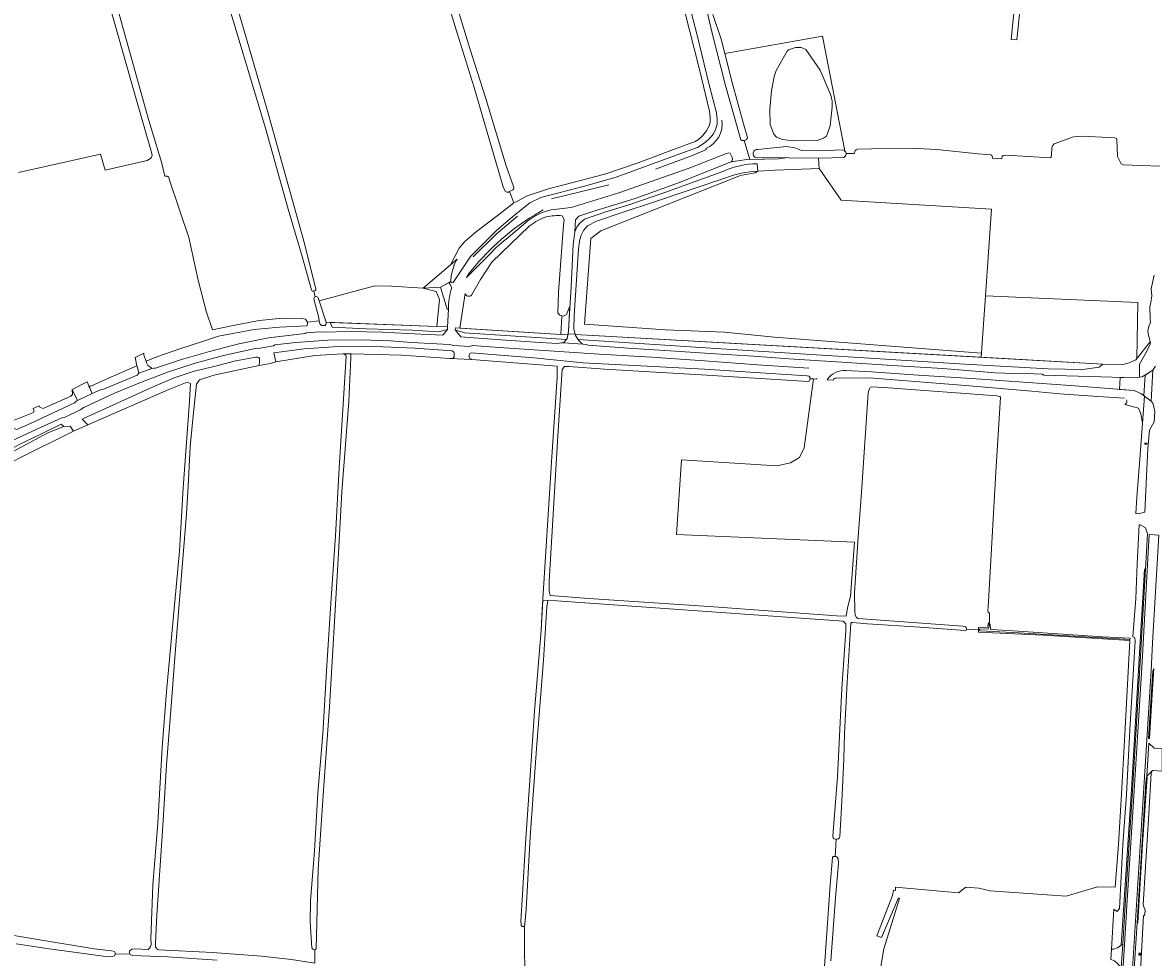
# Model space of a CAD drawing. Header units: metres. Extents: x 209813 to 223847, y 571801 to 587119.
# Tile 631 of 656: x 221369 to 221809, y 579424 to 579788. Entities that reach past the tile are written whole.
import ezdxf
from ezdxf.enums import TextEntityAlignment as Align

# ---------------------------------------------------------------- set-up
doc = ezdxf.new("R2010")
doc.units = ezdxf.units.M
for name, color, linetype, lineweight in [('B-RO-GR-BEPLANTING_CULTUUR_BOSPLANTSOEN-GV', 8, 'Continuous', 0), ('B-RO-GR-BOS_GEMENGD-GV', 8, 'Continuous', 0), ('B-RO-GR-GRAS-GV', 8, 'Continuous', 0), ('B-RO-GR-GROENVOORZIENING-GV', 8, 'Continuous', 0), ('B-RO-IE-MEUBILAIR_WEGMEUBILAIR-S', 8, 'Continuous', 0), ('B-RO-OG-WATER_GREPPEL-GV', 8, 'Continuous', 0), ('B-RO-OG-WEG-GV', 8, 'Continuous', 0), ('B-RO-RI-TERREINKAST-S', 8, 'Continuous', 0), ('B-RO-VH-ONVERHARD-GV', 8, 'Continuous', 0), ('B-RO-VH-VERHARDING_BETONSTRAATSTEEN-GV', 8, 'Continuous', 0), ('B-RO-VH-VERHARDING_FUNDERING_ZAND-GV', 8, 'Continuous', 0), ('B-RO-VH-VERHARDING_HALFVERHARDING-GV', 8, 'Continuous', 0), ('B-RO-VH-VERHARDING_HALFVERHARDING_GRIND-GV', 8, 'Continuous', 0), ('B-RO-VW-MARKERING-G', 8, 'Continuous', 0)]:
    doc.layers.add(name, color=color, linetype=linetype, lineweight=lineweight)
doc.styles.add('NLCS-ISO', font='txt')

# ---------------------------------------------------------------- blocks, each defined once
blk = doc.blocks.new('SRI-TERREINKAST-SO')
at = {"color": 0, "linetype": 'ByBlock', "lineweight": 18}
for points in [[(-2, 2), (2, 2), (2, 1.68), (-2, 1.68)], [(-2, 1.52), (2, 1.52), (2, -2), (-2, -2)]]:
    blk.add_lwpolyline(points, close=True, dxfattribs=at)
at = {"color": 0, "linetype": 'ByBlock', "lineweight": 18, "style": 'NLCS-ISO'}
blk.add_text('rio', height=1.5, dxfattribs=at).set_placement((0, 0), align=Align.MIDDLE_CENTER)
blk = doc.blocks.new('SIE-WEG_BRIEVENBUS-SO')
at = {"color": 0, "linetype": 'ByBlock', "lineweight": 18}
for points in [[(2, -1), (2, 1), (-2, 1), (-2, -1)], [(-0.1, 0.2), (-0.1, 0.8), (-1.8, 0.8), (-1.8, 0.2)], [(0.1, 0.2), (0.1, 0.8), (1.8, 0.8), (1.8, 0.2)]]:
    blk.add_lwpolyline(points, close=True, dxfattribs=at)

msp = doc.modelspace()

# ---------------------------------------------------------------- linework, layer by layer
at = {"layer": 'B-RO-GR-BEPLANTING_CULTUUR_BOSPLANTSOEN-GV', "flags": 128}
for points in [[(221763.645, 579799.891), (221765.613, 579816.263), (221765.177, 579816.677), (221764.506, 579817.782), (221763.708, 579818.054), (221762.24, 579818), (221760.862, 579817.347), (221760.283, 579810.657), (221759.884, 579809.859), (221759.104, 579809.442), (221758.107, 579809.388), (221756.075, 579809.494), (221753.293, 579781.177), (221755.47, 579781.043), (221757.112, 579797.232), (221759.255, 579797.024)], [(221623.977, 579810.663), (221631.167, 579783.389), (221635.957, 579763.502), (221638.695, 579752.658), (221639.071, 579749.929), (221638.976, 579748.275), (221638.499, 579746.403), (221637.567, 579744.514), (221636.326, 579742.88), (221634.322, 579741.103), (221631.317, 579739.165), (221624.456, 579736.762), (221599.758, 579727.602), (221587.476, 579724.103), (221570.5, 579719.707), (221566.276, 579717.717), (221559.462, 579712.259), (221553.377, 579707.037), (221543.224, 579696.823), (221536.417, 579686.657), (221535.944, 579686.53), (221535.581, 579686.731), (221535.506, 579687.259), (221534.83, 579686.712), (221535.88, 579684.589)], [(221651.72, 579734.502), (221649.548, 579741.965), (221649.289, 579741.911), (221648.598, 579741.895), (221648.272, 579742.223), (221642.305, 579763.25), (221636.901, 579784.113), (221630.802, 579810.431)], [(221574.496, 579715.012), (221582.27, 579715.929), (221600.864, 579721.521), (221627.72, 579731.056), (221642.606, 579736.875), (221643.588, 579737.073), (221644.024, 579736.944), (221644.784, 579735.415), (221644.927, 579734.524), (221644.854, 579734.052), (221644.507, 579733.671)], [(221654.596, 579732.887), (221654.881, 579729.924), (221661.532, 579730.419), (221678.637, 579731.037), (221678.402, 579735.065), (221666.885, 579735.2), (221666.662, 579735.291), (221662.838, 579734.804), (221650.509, 579734.475), (221644.507, 579733.671), (221623.998, 579725.447), (221607.167, 579719.379), (221590.756, 579714.309), (221585.243, 579712.504), (221584.033, 579711.137), (221583.706, 579706.439), (221584.51, 579708.165), (221585.581, 579709.678), (221587.41, 579711.284), (221595.76, 579714.218), (221604.728, 579716.9), (221618.667, 579721.731), (221641.278, 579729.899)], [(221615.021, 579730.725), (221629.101, 579735.925), (221634.814, 579738.351), (221634.598, 579738.81)], [(221574.636, 579719.175), (221596.99, 579724.686)], [(221544.191, 579696.697), (221553.195, 579705.452), (221561.485, 579712.559)], [(221556.979, 579703.569), (221564.501, 579709.878)], [(221541.574, 579688.699), (221542.032, 579689.03), (221549.705, 579696.657)]]:
    msp.add_lwpolyline(points, dxfattribs=at)
at = {"layer": 'B-RO-GR-BEPLANTING_CULTUUR_BOSPLANTSOEN-GV'}
for points in [[(221634.598, 579738.81, 0.3431144), (221640.88, 579749.816)], [(221571.465, 579714.962, 0.0869401), (221546.608, 579694.952)], [(221564.501, 579709.878, -0.1130796), (221574.496, 579715.012)], [(221549.705, 579696.657, -0.0466749), (221556.979, 579703.569)], [(221546.608, 579694.952, 0.054474), (221541.574, 579688.699)]]:
    msp.add_lwpolyline(points, format="xyb", dxfattribs=at)
at = {"layer": 'B-RO-GR-BEPLANTING_CULTUUR_BOSPLANTSOEN-GV', "flags": 128}
for points in [[(221534.274, 579669.508), (221530.084, 579669.616), (221488.688, 579671.208), (221489.375, 579669.32), (221502.633, 579668.657), (221520.531, 579668.215), (221530.696, 579667.552), (221534.225, 579668.501)], [(221537.296, 579669.139), (221537.254, 579668.328), (221540.86, 579667.11), (221580.468, 579664.595), (221580.788, 579664.97), (221581.009, 579666.398), (221578.227, 579666.503)], [(221583.88, 579666.56), (221584.006, 579666.114), (221584.962, 579664.583), (221640.516, 579660.923), (221735.311, 579654.957), (221767.573, 579653.189), (221781.052, 579652.968), (221787.46, 579653.852), (221788.854, 579655.032)], [(221294.661, 579590.058), (221320.811, 579601.155), (221365.156, 579620.859), (221378.964, 579628.359), (221385.121, 579630.805), (221384.117, 579631.627), (221375.718, 579627.577), (221367.768, 579623.828), (221360.569, 579619.628), (221346.921, 579613.779), (221295.476, 579591.281)]]:
    msp.add_lwpolyline(points, close=True, dxfattribs=at)
at = {"layer": 'B-RO-GR-BOS_GEMENGD-GV', "flags": 128}
for points in [[(221541.156, 579682.489), (221539.07, 579669.015), (221578.227, 579666.503), (221578.647, 579673.825), (221577.905, 579674.005), (221577.086, 579674.947), (221577.334, 579682.953), (221579.339, 579709.032), (221579.544, 579711.203), (221578.761, 579712.672)], [(221566.386, 579708.931), (221565.907, 579708.576), (221551.52, 579694.564), (221547.043, 579687.919), (221543.548, 579681.761)]]:
    msp.add_lwpolyline(points, dxfattribs=at)
at = {"layer": 'B-RO-GR-BOS_GEMENGD-GV'}
for points in [[(221572.601, 579712.274, 0.0665092), (221566.386, 579708.931)], [(221578.761, 579712.672, 0.0610986), (221572.601, 579712.274)], [(221543.548, 579681.761, -0.6012111), (221541.156, 579682.489)]]:
    msp.add_lwpolyline(points, format="xyb", dxfattribs=at)
at = {"layer": 'B-RO-GR-BOS_GEMENGD-GV', "flags": 128}
msp.add_lwpolyline([(221484.365, 579679.638), (221487.073, 579671.27), (221530.084, 579669.616), (221531.151, 579680.121), (221529.827, 579683.255), (221524.766, 579684.465), (221512.428, 579685.33), (221506.013, 579685.372)], close=True, dxfattribs=at)
at = {"layer": 'B-RO-GR-GRAS-GV', "flags": 128}
for points in [[(221482.337, 579683.467), (221481.93, 579683.366), (221481.675, 579683.403), (221481.414, 579683.887), (221477.777, 579696.774), (221472.369, 579715.194), (221463.496, 579746.697), (221446.573, 579803.355), (221433.948, 579846.902), (221415.292, 579909.893), (221410.6, 579925.537), (221406.395, 579941.076), (221382.065, 580027.116), (221378.09, 580037.544), (221377.547, 580038.582), (221377.038, 580038.837), (221375.984, 580038.985), (221374.748, 580038.97), (221361.293, 580037.293)], [(221367.55, 579729.457), (221399.452, 579736.542), (221401.172, 579730.329), (221417.565, 579734.163), (221418.876, 579734.869), (221419.259, 579735.414), (221419.442, 579735.941), (221419.336, 579736.814), (221412.865, 579759.338), (221397.64, 579813.33), (221384.941, 579858.012), (221377.023, 579886.774), (221369.346, 579915.891), (221366.082, 579925.127)], [(221558.393, 579722.099), (221557.885, 579721.864), (221557.267, 579721.884), (221556.776, 579722.122), (221555.98, 579723.469), (221555.529, 579725.143), (221549.956, 579744.286), (221544.562, 579762.465), (221538.138, 579783.264), (221530.866, 579807.066)], [(221534.986, 579803.638), (221542.979, 579777.597), (221548.971, 579758.617), (221557.091, 579732.013), (221559.89, 579724.023), (221559.998, 579723.55), (221559.997, 579723.15), (221559.687, 579722.697), (221558.393, 579722.099), (221559.96, 579717.616), (221560.64, 579717.912), (221565.228, 579720.338), (221573.508, 579723.173), (221595.343, 579728.867), (221608.3, 579733.237), (221621.076, 579737.971), (221630.522, 579741.512), (221631.761, 579742.346), (221633.31, 579743.76), (221634.897, 579745.721), (221635.847, 579747.591), (221636.268, 579749.081), (221636.346, 579750.972), (221636.006, 579753.301), (221632.207, 579769.53), (221622.296, 579808.42)], [(221757.112, 579797.232), (221755.47, 579781.043), (221753.293, 579781.177), (221756.075, 579809.494)], [(221403.518, 579802.232), (221418.219, 579749.65), (221423.134, 579733.499), (221424.427, 579727.982), (221425.319, 579728.035), (221425.915, 579727.638), (221426.073, 579726.924), (221430.121, 579714.938), (221433.773, 579704.223), (221437.424, 579687.633), (221440.48, 579675.608), (221442.885, 579668.353), (221450.997, 579669.972), (221461.117, 579671.917), (221470.127, 579672.83), (221477.667, 579672.711), (221479.056, 579672.433), (221479.804, 579671.242), (221484.41, 579671.883), (221484.221, 579673.025), (221482.336, 579680.363), (221482.562, 579681.037), (221482.839, 579681.124)], [(221453.226, 579791.691), (221464.149, 579753.811), (221478.669, 579701.856), (221483.119, 579684.132), (221483.058, 579683.8), (221482.949, 579683.618), (221482.337, 579683.467), (221482.839, 579681.124), (221483.254, 579681.254), (221483.654, 579681.199), (221483.871, 579681.016), (221483.982, 579680.823), (221484.365, 579679.638), (221506.013, 579685.372), (221512.428, 579685.33), (221524.766, 579684.465)], [(221637.335, 579790.892), (221640.566, 579781.269), (221641.994, 579775.654), (221679.947, 579782.495), (221688.591, 579737.869)], [(221693.528, 579738.471), (221698.978, 579738.686), (221716.765, 579738.743), (221724.398, 579738.346), (221740.464, 579736.752), (221745.395, 579736.354), (221745.776, 579736.046), (221746.012, 579735.448), (221746.005, 579734.992), (221749.663, 579734.798), (221749.657, 579735.158), (221749.765, 579735.702), (221750.182, 579736.028), (221751.179, 579736.264), (221768.496, 579735.179), (221768.822, 579735.523), (221768.931, 579736.067), (221769.003, 579739.077), (221769.256, 579739.893), (221769.963, 579740.546), (221777.452, 579743.285), (221780.86, 579743.576), (221793.553, 579742.997), (221794.115, 579742.725), (221794.332, 579742.345), (221794.533, 579735.672), (221796.056, 579732.771), (221796.709, 579732.463), (221811.051, 579731.903)], [(221689.109, 579736.844), (221692.308, 579736.844)], [(221743.291, 579681.517), (221745.657, 579715.167), (221687.203, 579718.715), (221678.637, 579731.037), (221661.532, 579730.419), (221654.881, 579729.924), (221653.77, 579729.309), (221648.081, 579728.251), (221593.842, 579706.82), (221589.873, 579703.777), (221587.474, 579670.559), (221618.987, 579668.348), (221641.847, 579667.395), (221661.31, 579665.412), (221741.729, 579659.302)], [(221654.881, 579729.924), (221654.596, 579732.887)], [(221641.278, 579729.899), (221618.667, 579721.731), (221604.728, 579716.9), (221595.76, 579714.218), (221587.41, 579711.284), (221585.581, 579709.678), (221584.51, 579708.165), (221583.706, 579706.439), (221583.066, 579701.512), (221582.28, 579685.024), (221581.465, 579672.511), (221581.24, 579667.893), (221581.063, 579666.75), (221583.867, 579666.605), (221583.285, 579668.66), (221583.503, 579673.705), (221585.158, 579699.863), (221585.507, 579702.715), (221586.102, 579704.852), (221587.073, 579706.948), (221588.659, 579708.74), (221592.108, 579710.578), (221602.06, 579713.922), (221614.66, 579718.031), (221642.345, 579727.349)], [(221535.463, 579693.642), (221538.73, 579700.039), (221540.913, 579702.619), (221545.477, 579706.588), (221554.01, 579713.004), (221559.409, 579717.189), (221559.602, 579717.46), (221559.96, 579717.616)], [(221482.695, 579427.416), (221482.193, 579427.529), (221481.884, 579427.693), (221481.521, 579428.112), (221480.891, 579438.279), (221481.055, 579446.372), (221482.556, 579465.863), (221483.864, 579488.264), (221485.829, 579511.374), (221487.401, 579537.921), (221489.064, 579564.104), (221490.722, 579588.269), (221492.203, 579614.652), (221494.834, 579657.982), (221494.78, 579658.401), (221494.49, 579658.692), (221493.636, 579659.004), (221482.65, 579658.411), (221467.55, 579655.901), (221465.328, 579655.239), (221461.095, 579654.511), (221443.5, 579650.741), (221437.944, 579648.955), (221436.687, 579647.149), (221435.582, 579636.255), (221434.309, 579623.039), (221433.581, 579609.94), (221432.804, 579596.845), (221428.239, 579540.982), (221426.762, 579520.415), (221425.049, 579499.304), (221423.584, 579475.593), (221421.357, 579440.987), (221420.731, 579430.009), (221420.77, 579428.608)], [(221564.182, 579436.939), (221564.094, 579436.597), (221563.894, 579436.416), (221563.241, 579436.452), (221562.879, 579436.833), (221562.806, 579437.377), (221562.788, 579438.356), (221563.421, 579449.021), (221564.488, 579468.755), (221566.28, 579493.168), (221567.999, 579520.102), (221570.588, 579551.462), (221571.042, 579559.618), (221574.804, 579618.906), (221576.844, 579649.901), (221576.827, 579654.176), (221543.556, 579656.767), (221535.19, 579657.199), (221516.32, 579658.44), (221496.909, 579659.014), (221496.727, 579658.887), (221496.633, 579657.578), (221495.883, 579640.449), (221493.199, 579605.321), (221491.659, 579577.064), (221488.345, 579521.788), (221486.236, 579491.223), (221483.94, 579458.676), (221483.211, 579427.763), (221482.974, 579427.454), (221482.695, 579427.416)], [(221419.077, 579430.032), (221419.008, 579431.668), (221419.803, 579452.461), (221421.751, 579476.669), (221423.384, 579506.023), (221424.999, 579527.741), (221430.055, 579582.317), (221431.513, 579606.872), (221433.879, 579638.641), (221434.409, 579647.462), (221433.075, 579648.016), (221425.932, 579645.158), (221394.499, 579631.426), (221388.943, 579628.886)], [(221388.943, 579628.886), (221367.273, 579618.25), (221365.466, 579617.097), (221365.226, 579615.879), (221361.781, 579581.004), (221360.374, 579562.83), (221358.108, 579542.585), (221353.49, 579490.989), (221350.22, 579463.509), (221348.201, 579448.008), (221346.456, 579435.977), (221346.449, 579434.661), (221346.736, 579433.801), (221353.282, 579434.588), (221356.113, 579434.518), (221396.894, 579427.779), (221403.686, 579426.994), (221404.799, 579426.696), (221405.071, 579426.256), (221405.068, 579425.653)], [(221685.226, 579470.415), (221684.393, 579470.525), (221684.103, 579470.851), (221684.012, 579471.522), (221685.75, 579494.63), (221687.468, 579529), (221689.029, 579551.29), (221688.999, 579554.083), (221687.963, 579555.133), (221576.669, 579562.972), (221573.206, 579563.146), (221572.8, 579560.724), (221571.497, 579539.908), (221568.926, 579507.37), (221566.301, 579471.258), (221564.746, 579443.036), (221564.275, 579437.304), (221564.182, 579436.939), (221564.265, 579410.603)], [(221735.833, 579552.039), (221735.801, 579551.655), (221735.438, 579551.473), (221717.791, 579552.722), (221697.422, 579554.116), (221691.546, 579554.569), (221691.183, 579554.55), (221691.001, 579554.169), (221689.499, 579531.352), (221688.541, 579511.474), (221688.218, 579501.509), (221687.481, 579485.045), (221686.624, 579471.45), (221686.515, 579470.961), (221686.225, 579470.58), (221685.627, 579470.362), (221685.226, 579470.415), (221684.911, 579463.672), (221685.317, 579463.63), (221685.612, 579463.359), (221685.984, 579462.759), (221686.113, 579461.042), (221685.015, 579447.537), (221683.231, 579423.054)], [(221701.384, 579413.9), (221703.805, 579427.831), (221709.917, 579447.357), (221709.52, 579447.635), (221702.813, 579432.117), (221701.027, 579432.831), (221707.099, 579448.508), (221707.496, 579450.611), (221708.33, 579450.492), (221708.369, 579451.683), (221732.817, 579449.579), (221735.607, 579451.702), (221740.675, 579451.321), (221745.041, 579450.373), (221774.568, 579448.27), (221786.789, 579451.886), (221793.718, 579451.727), (221794.903, 579468.407), (221796.15, 579487.889), (221797.599, 579513.505), (221799.305, 579547.554), (221765.764, 579549.724), (221740.571, 579550.845), (221740.553, 579551.701)], [(221680.135, 579411.812), (221681.11, 579426.505), (221682.949, 579452.634), (221683.876, 579463.322), (221684.037, 579463.616), (221684.676, 579463.696), (221684.911, 579463.672)], [(221444.784, 579423.355), (221425.409, 579424.601), (221412.032, 579425.142), (221411.396, 579425.252), (221410.96, 579425.508), (221410.761, 579425.835), (221405.068, 579425.653), (221404.809, 579425.07), (221404.223, 579424.744), (221402.413, 579424.681), (221378.587, 579427.895), (221366.611, 579429.712)], [(221410.761, 579425.835), (221410.653, 579426.363), (221410.709, 579426.817), (221411.128, 579427.271), (221411.583, 579427.688), (221412.801, 579427.812), (221417.93, 579427.568)], [(221422.073, 579427.371), (221442.973, 579426.377), (221461.984, 579424.95), (221473.614, 579423.65), (221482.738, 579422.137), (221482.695, 579427.416)]]:
    msp.add_lwpolyline(points, dxfattribs=at)
at = {"layer": 'B-RO-GR-GRAS-GV'}
for points in [[(221692.308, 579736.844, -0.3868019), (221693.528, 579738.471)], [(221654.596, 579732.887, 0.1078532), (221641.278, 579729.899)], [(221642.345, 579727.349, -0.0862624), (221654.881, 579729.924)], [(221417.93, 579427.568, 0.2870699), (221419.077, 579430.032)], [(221420.77, 579428.608, 0.2385853), (221422.073, 579427.371)]]:
    msp.add_lwpolyline(points, format="xyb", dxfattribs=at)
at = {"layer": 'B-RO-GR-GRAS-GV', "flags": 128}
for points in [[(221535.463, 579693.642), (221524.766, 579684.465), (221531.486, 579684.888), (221534.83, 579686.712), (221535.506, 579687.259), (221535.473, 579687.495), (221535.605, 579689.495), (221536.998, 579693.965), (221538.021, 579695.836)], [(221788.854, 579655.032), (221796.238, 579654.784), (221799.157, 579655.46), (221801.695, 579656.729), (221802.1, 579657.23), (221802.528, 579678.927), (221743.291, 579681.517), (221741.616, 579657.689)], [(221689.124, 579556.995), (221689.695, 579560.239), (221690.873, 579564.823), (221692.354, 579585.855), (221623.28, 579588.815), (221625.109, 579617.796), (221662.152, 579615.456), (221667.458, 579616.646), (221671.032, 579618.7), (221672.873, 579622.485), (221676.435, 579649.245), (221675.104, 579649.329), (221675.073, 579648.908), (221674.781, 579648.436), (221674.399, 579648.255), (221634.978, 579650.767), (221595.285, 579653.007), (221581.399, 579654.055), (221579.69, 579654.078), (221578.785, 579652.935), (221577.12, 579627.13), (221573.751, 579570.541), (221573.683, 579566.621), (221574.119, 579565.068), (221589.131, 579563.868), (221635.875, 579560.823), (221685.336, 579557.208)], [(221698.515, 579645.861), (221698.207, 579645.426), (221697.953, 579644.718), (221697.754, 579643.823), (221695.075, 579605.1), (221693.79, 579587.887), (221692.433, 579566.013), (221692.524, 579558.849), (221692.688, 579557.561), (221692.978, 579556.673), (221693.686, 579556.129), (221734.531, 579553.16), (221735.474, 579552.924), (221735.801, 579552.634), (221735.855, 579552.308), (221735.833, 579552.039), (221740.553, 579551.701), (221740.535, 579552.605), (221744.072, 579552.823), (221744.235, 579553.022), (221744.362, 579554.129), (221744.561, 579554.401), (221744.885, 579554.384), (221744.875, 579558.326), (221744.633, 579558.355), (221744.325, 579558.645), (221744.18, 579559.08), (221744.469, 579562.762), (221747.237, 579612.985), (221749.083, 579642.114), (221748.811, 579642.476), (221747.74, 579642.64), (221705.625, 579645.753), (221699.132, 579646.169)]]:
    msp.add_lwpolyline(points, close=True, dxfattribs=at)
at = {"layer": 'B-RO-GR-GROENVOORZIENING-GV', "flags": 128}
for points in [[(221642.345, 579727.349), (221614.66, 579718.031), (221602.06, 579713.922), (221592.108, 579710.578), (221588.659, 579708.74), (221587.073, 579706.948), (221586.102, 579704.852), (221585.507, 579702.715), (221585.158, 579699.863), (221583.503, 579673.705), (221583.285, 579668.66), (221583.88, 579666.56), (221741.616, 579657.689)], [(221741.616, 579657.689), (221741.729, 579659.302), (221661.31, 579665.412), (221641.847, 579667.395), (221618.987, 579668.348), (221587.474, 579670.559), (221589.873, 579703.777), (221593.842, 579706.82), (221648.081, 579728.251), (221653.77, 579729.309), (221654.881, 579729.924)]]:
    msp.add_lwpolyline(points, dxfattribs=at)
for points in [[(221524.766, 579684.465), (221529.827, 579683.255), (221531.151, 579680.121), (221530.084, 579669.616), (221534.274, 579669.508), (221534.607, 579676.337), (221534.099, 579676.352), (221531.486, 579684.888)], [(221578.647, 579673.825), (221578.227, 579666.503), (221581.009, 579666.398), (221581.24, 579667.893), (221581.79, 579677.497), (221580.443, 579674.251), (221579.256, 579673.677)]]:
    msp.add_lwpolyline(points, close=True, dxfattribs=at)
at = {"layer": 'B-RO-OG-WATER_GREPPEL-GV'}
for points in [[(221654.796, 579738.419, 1.032557), (221654.528, 579735.165)], [(221688.196, 579735.33, 0.5732455), (221688.52, 579737.926)]]:
    msp.add_lwpolyline(points, format="xyb", dxfattribs=at)
at = {"layer": 'B-RO-OG-WATER_GREPPEL-GV', "flags": 128}
msp.add_lwpolyline([(221654.528, 579735.165), (221666.662, 579735.291), (221666.885, 579735.2), (221679.087, 579735.057), (221688.196, 579735.33)], dxfattribs=at)
for points in [[(221482.695, 579427.416), (221482.974, 579427.454), (221483.211, 579427.763), (221483.94, 579458.676), (221486.236, 579491.223), (221488.345, 579521.788), (221491.659, 579577.064), (221493.199, 579605.321), (221495.883, 579640.449), (221496.633, 579657.578), (221496.727, 579658.887), (221496.909, 579659.014), (221493.636, 579659.004), (221494.49, 579658.692), (221494.78, 579658.401), (221494.834, 579657.982), (221492.203, 579614.652), (221490.722, 579588.269), (221489.064, 579564.104), (221487.401, 579537.921), (221485.829, 579511.374), (221483.864, 579488.264), (221482.556, 579465.863), (221481.055, 579446.372), (221480.891, 579438.279), (221481.521, 579428.112), (221481.884, 579427.693), (221482.193, 579427.529)], [(221573.206, 579563.146), (221571.272, 579563.24), (221570.588, 579551.462), (221567.999, 579520.102), (221566.28, 579493.168), (221564.488, 579468.755), (221563.421, 579449.021), (221562.788, 579438.356), (221562.806, 579437.377), (221562.879, 579436.833), (221563.241, 579436.452), (221563.894, 579436.416), (221564.094, 579436.597), (221564.275, 579437.304), (221564.746, 579443.036), (221566.301, 579471.258), (221568.926, 579507.37), (221571.497, 579539.908), (221572.8, 579560.724)], [(221799.354, 579547.858), (221799.459, 579548.518), (221788.758, 579549), (221755.992, 579551.186), (221745.589, 579551.93), (221745.372, 579551.965), (221745.251, 579552.147), (221745.164, 579552.599), (221745.086, 579553.449), (221745.095, 579553.831), (221745.008, 579553.996), (221744.774, 579554.022), (221744.67, 579553.658), (221744.652, 579553.198), (221744.565, 579552.685), (221744.383, 579552.156), (221744.123, 579552.026), (221743.032, 579552.078), (221741.219, 579552.008), (221740.881, 579551.965), (221740.768, 579551.791), (221740.768, 579551.592), (221740.95, 579551.427), (221741.257, 579551.336), (221756.266, 579550.565), (221783.992, 579548.942), (221797.426, 579548.082)]]:
    msp.add_lwpolyline(points, close=True, dxfattribs=at)
at = {"layer": 'B-RO-OG-WEG-GV', "flags": 128}
for points in [[(221808.789, 579689.599), (221807.657, 579684.264), (221807.965, 579681.536), (221807.529, 579678.907), (221807.082, 579677.27), (221807.225, 579672.766), (221807.407, 579671.161), (221806.844, 579669.952), (221806.358, 579668.1), (221806.53, 579666.749), (221807.34, 579663.299), (221807.284, 579662.772), (221805.842, 579659.725)], [(221580.468, 579664.595), (221540.86, 579667.11), (221537.254, 579668.328), (221539.401, 579665.648), (221540.966, 579665.439), (221556.967, 579664.309), (221570.248, 579663.447), (221577.071, 579663.068), (221577.644, 579663.082), (221578.468, 579663.312), (221579.324, 579663.256)], [(221807.264, 579663.621), (221801.695, 579656.729), (221799.157, 579655.46), (221796.238, 579654.784), (221788.854, 579655.032), (221787.46, 579653.852), (221781.052, 579652.968), (221767.573, 579653.189), (221735.311, 579654.957), (221640.516, 579660.923), (221584.962, 579664.583)], [(221674.576, 579653.384), (221654.63, 579654.772), (221634.044, 579656.276), (221613.537, 579657.639), (221593.113, 579658.932), (221554.301, 579661.473), (221543.764, 579662.19), (221542.96, 579661.814), (221536.664, 579662.245), (221534.899, 579662.6), (221520.329, 579663.366), (221512.123, 579664.025), (221500.533, 579664.468), (221487.731, 579664.272), (221475.342, 579663.45), (221467.126, 579662.436), (221466.662, 579662.085), (221460.679, 579661.117), (221460.184, 579661.153), (221447.185, 579658.318), (221436.204, 579655.345), (221425.818, 579651.971), (221414.975, 579647.901), (221404.89, 579643.763), (221392.902, 579638.19), (221391.529, 579637.176), (221385.375, 579634.274), (221384.428, 579634.167), (221374.921, 579629.792), (221354.631, 579620.331)], [(221385.121, 579630.805), (221387.593, 579630.95), (221388.943, 579628.886), (221394.499, 579631.426), (221392.303, 579633.61), (221392.808, 579633.806), (221420.122, 579646.266), (221428.074, 579649.682), (221435.788, 579652.227), (221444.099, 579654.152), (221451.375, 579656.134), (221459.704, 579657.66), (221460.559, 579657.712), (221460.922, 579657.511), (221461.139, 579657.129), (221461.247, 579656.594), (221461.245, 579656.002), (221461.095, 579654.511), (221465.328, 579655.239), (221467.55, 579655.901), (221466.777, 579659.395), (221478.546, 579660.931), (221491.733, 579661.9), (221502.899, 579662.037), (221521.483, 579661.211), (221536.029, 579660.103), (221536.646, 579659.702), (221536.864, 579659.265), (221536.787, 579657.828), (221536.514, 579657.501), (221536.168, 579657.266), (221535.19, 579657.199), (221543.556, 579656.767), (221542.902, 579657.133), (221542.685, 579657.66), (221542.687, 579658.461), (221542.779, 579658.806), (221542.979, 579659.096), (221543.453, 579659.332), (221567.835, 579657.437), (221587.016, 579655.537), (221634.093, 579653.006), (221653.821, 579651.704), (221673.949, 579650.511), (221674.804, 579650.345), (221675.13, 579649.671), (221675.104, 579649.329), (221677.669, 579649.167), (221677.696, 579649.54)], [(221587.011, 579662.749), (221588.252, 579662.64), (221588.76, 579662.331), (221604.416, 579661.188), (221620.76, 579660.148), (221636.312, 579659.092), (221653.079, 579658.031), (221666.859, 579657.096), (221687.449, 579655.786), (221707.038, 579654.422), (221726.704, 579653.307), (221747.02, 579651.621), (221758.408, 579651.219), (221759.131, 579651.411), (221765.32, 579651.1), (221765.913, 579650.72), (221801.412, 579649.62), (221803.114, 579649.888), (221803.114, 579654.966), (221805.842, 579659.725)], [(221797.353, 579639.303), (221802.726, 579637.844), (221803.662, 579635.694), (221804.252, 579632.045), (221805.046, 579642.556), (221803.609, 579643.611), (221801.087, 579644.713), (221777.982, 579646.557), (221759.911, 579647.812), (221737.853, 579649.473), (221717.079, 579650.717), (221698.995, 579651.949), (221688.95, 579652.529)], [(221803.114, 579649.888), (221804.105, 579650.044), (221808.355, 579652.608), (221809.306, 579654.15)], [(221681.851, 579649.21), (221681.707, 579648.912)], [(221681.707, 579648.912), (221684.073, 579648.763)], [(221685.305, 579649.537), (221698.097, 579649.688), (221735.461, 579646.719), (221761.234, 579644.51), (221772.19, 579643.441), (221785.176, 579642.591), (221797.347, 579641.716)], [(221804.252, 579632.045), (221803.195, 579618.055), (221802.118, 579603.145), (221801.724, 579596.887), (221802.547, 579596.835), (221805.197, 579597.468), (221805.872, 579611.459), (221806.388, 579622.2), (221807.041, 579629.337), (221808.765, 579632.537), (221809.071, 579636.585), (221808.949, 579637.376), (221808.234, 579639.886), (221807.585, 579640.649), (221805.046, 579642.556)], [(221367.768, 579623.828), (221375.718, 579627.577), (221384.117, 579631.627), (221385.121, 579630.805)]]:
    msp.add_lwpolyline(points, dxfattribs=at)
for points in [[(221487.073, 579671.27), (221487.138, 579670.807), (221487.01, 579670.335), (221486.756, 579669.985), (221485.304, 579669.98), (221484.611, 579670.664), (221484.41, 579671.883), (221479.804, 579671.242), (221479.745, 579669.943), (221468.988, 579669.379), (221459.091, 579668.44), (221445.228, 579665.837), (221439.471, 579663.87), (221430.187, 579660.974), (221421.357, 579657.877), (221417.165, 579656.154), (221417.245, 579655.485), (221417.793, 579654.441), (221418.998, 579653.676), (221419.356, 579653.359), (221420.085, 579653.459), (221420.746, 579653.441), (221430.866, 579656.755), (221441.746, 579659.929), (221453.159, 579662.861), (221464.658, 579665.159), (221478.886, 579666.852), (221479.294, 579667.139), (221484.574, 579667.587), (221485.184, 579667.402), (221496.627, 579667.631), (221508.789, 579667.413), (221523.814, 579666.578), (221532.391, 579666.204), (221534.225, 579668.501), (221530.696, 579667.552), (221520.531, 579668.215), (221502.633, 579668.657), (221489.375, 579669.32), (221488.688, 579671.208)], [(221581.063, 579666.75), (221580.788, 579664.97), (221579.324, 579663.256), (221587.011, 579662.749), (221586.559, 579662.936), (221585.135, 579664.305), (221584.006, 579666.114), (221583.867, 579666.605)], [(221414.352, 579651.532), (221413.974, 579653.186), (221413.485, 579654.373), (221403.669, 579650.085), (221395.662, 579646.394), (221394.88, 579646.469), (221396.229, 579643.542), (221399.414, 579645.029), (221400.351, 579645.089), (221413.718, 579650.756)], [(221361.22, 579632.525), (221361.568, 579632.007), (221363.205, 579630.697), (221366.907, 579629.538), (221372.509, 579632.059), (221389.256, 579639.959), (221389.572, 579640.18), (221389.951, 579640.612), (221390.412, 579640.827), (221388.426, 579645.137), (221388.473, 579643.191), (221387.84, 579642.519), (221377.154, 579637.696), (221375.788, 579638.251), (221375.608, 579638.758), (221373.217, 579637.723), (221373.633, 579636.864), (221373.421, 579636.239), (221363.607, 579632.368), (221363.474, 579632.598), (221363.121, 579632.842), (221363.058, 579633.322)], [(221796.05, 579429.205), (221799.971, 579489.665), (221803.044, 579540.514), (221804.994, 579575.355), (221805.433, 579575.352), (221806.188, 579589.002), (221805.388, 579591.403), (221803.406, 579592.547), (221802.985, 579592.574), (221802.176, 579577.426), (221801.697, 579563.922), (221800.465, 579549.054), (221801.326, 579548.68), (221801.391, 579547.329), (221799.418, 579512.873), (221798.121, 579487.736), (221796.639, 579468.35), (221795.397, 579443.401), (221794.408, 579442.309), (221793.114, 579443.23), (221792.206, 579427.603), (221793.176, 579427.666), (221794.575, 579428.13)], [(221805.844, 579494.454), (221806.122, 579494.426), (221804.252, 579468.411), (221802.472, 579437.899), (221802.187, 579437.91), (221801.081, 579420.046), (221801.49, 579418.497), (221801.468, 579418.124), (221802.58, 579417.036), (221803.415, 579417.027), (221804.236, 579433.546), (221804.623, 579440.71), (221804.995, 579440.672), (221805.255, 579442.591), (221805.357, 579442.856), (221804.876, 579443.69), (221804.582, 579444.81), (221805.434, 579459.598), (221806.786, 579480.197), (221807.671, 579496.038), (221808.111, 579497.058), (221805.907, 579494.904)]]:
    msp.add_lwpolyline(points, close=True, dxfattribs=at)
at = {"layer": 'B-RO-OG-WEG-GV'}
for points in [[(221688.95, 579652.529, 0.2419867), (221681.851, 579649.21)], [(221684.073, 579648.763, -0.3207092), (221685.305, 579649.537)], [(221798.042, 579641.172, -0.485397), (221797.353, 579639.303)]]:
    msp.add_lwpolyline(points, format="xyb", dxfattribs=at)
at = {"layer": 'B-RO-VH-ONVERHARD-GV', "flags": 128}
for points in [[(221688.591, 579737.869), (221679.947, 579782.495), (221641.994, 579775.654)], [(221641.994, 579775.654), (221644.835, 579764.481), (221649.304, 579748.383), (221650.729, 579743.508), (221650.782, 579742.817), (221650.435, 579742.345), (221649.889, 579742.037), (221649.548, 579741.965), (221651.72, 579734.502), (221662.838, 579734.804), (221666.662, 579735.291), (221654.528, 579735.165)], [(221654.796, 579738.419), (221665.923, 579739.552), (221669.205, 579739.045), (221671.816, 579738.012), (221678.67, 579737.886), (221687.64, 579738.239)]]:
    msp.add_lwpolyline(points, dxfattribs=at)
msp.add_lwpolyline([(221659.636, 579748.095), (221659.472, 579754.06), (221660.142, 579761.185), (221661.175, 579766.823), (221661.881, 579769.053), (221666.159, 579776.65), (221666.739, 579777.194), (221669.422, 579778.047), (221670.473, 579778.101), (221671.652, 579778.011), (221672.359, 579777.848), (221673.429, 579777.268), (221678.977, 579769.255), (221683.221, 579759.52), (221683.639, 579757.127), (221683.711, 579754.934), (221682.897, 579747.609), (221681.465, 579743.639), (221680.341, 579742.786), (221677.839, 579741.898), (221668.285, 579741.733), (221664.369, 579742.295), (221662.084, 579743.201), (221661.015, 579744.415)], close=True, dxfattribs=at)
at = {"layer": 'B-RO-VH-ONVERHARD-GV'}
msp.add_lwpolyline([(221687.64, 579738.239, -0.1703369), (221688.591, 579737.869)], format="xyb", dxfattribs=at)
at = {"layer": 'B-RO-VH-VERHARDING_BETONSTRAATSTEEN-GV', "flags": 128}
for points in [[(221805.046, 579642.556), (221807.585, 579640.649), (221808.355, 579652.608), (221805.257, 579650.729), (221804.745, 579642.777)], [(221805.907, 579494.904), (221808.111, 579497.058), (221811.933, 579496.852), (221811.883, 579505.504), (221808.8, 579505.812), (221806.73, 579507.691)], [(221791.973, 579423.597), (221793.386, 579423.156), (221794.5, 579422.226), (221796, 579420.434), (221796.599, 579429.605), (221794.575, 579428.13), (221793.176, 579427.666), (221792.206, 579427.603)]]:
    msp.add_lwpolyline(points, close=True, dxfattribs=at)
msp.add_lwpolyline([(221805.257, 579650.729), (221804.105, 579650.044), (221801.412, 579649.62), (221795.655, 579649.798), (221795.348, 579645.171), (221801.087, 579644.713), (221803.609, 579643.611), (221804.745, 579642.777)], dxfattribs=at)
at = {"layer": 'B-RO-VH-VERHARDING_FUNDERING_ZAND-GV', "flags": 128}
msp.add_lwpolyline([(221535.88, 579684.589), (221534.818, 579686.736), (221531.486, 579684.888), (221534.099, 579676.352), (221534.607, 579676.337)], dxfattribs=at)
at = {"layer": 'B-RO-VH-VERHARDING_FUNDERING_ZAND-GV'}
msp.add_lwpolyline([(221534.607, 579676.337, -0.0824332), (221535.88, 579684.589)], format="xyb", dxfattribs=at)
at = {"layer": 'B-RO-VH-VERHARDING_HALFVERHARDING-GV', "flags": 128}
for points in [[(221796.599, 579429.605), (221797.41, 579442.657), (221800.349, 579489.19), (221803.438, 579539.31), (221805.433, 579575.352), (221804.994, 579575.355), (221803.044, 579540.514), (221799.971, 579489.665), (221796.05, 579429.205)], [(221808.275, 579535.621), (221806.63, 579509.512), (221806.94, 579509.524), (221807.858, 579524.496), (221808.703, 579536.678)], [(221802.187, 579437.91), (221802.472, 579437.899), (221804.252, 579468.411), (221806.122, 579494.426), (221805.844, 579494.454), (221805.564, 579492.462)]]:
    msp.add_lwpolyline(points, close=True, dxfattribs=at)
at = {"layer": 'B-RO-VH-VERHARDING_HALFVERHARDING_GRIND-GV', "flags": 128}
for points in [[(221413.485, 579654.373), (221413.974, 579653.186), (221414.352, 579651.532), (221419.356, 579653.359), (221418.998, 579653.676), (221417.793, 579654.441), (221417.245, 579655.485), (221417.165, 579656.154), (221416.304, 579658.447), (221416.303, 579659.209), (221412.902, 579657.558)], [(221390.412, 579640.827), (221396.229, 579643.542), (221394.198, 579648.111), (221388.426, 579645.137)]]:
    msp.add_lwpolyline(points, close=True, dxfattribs=at)
at = {"layer": 'B-RO-VW-MARKERING-G', "flags": 128}
msp.add_lwpolyline([(221800.375, 579419.977), (221804.867, 579492.532), (221807.584, 579535.778), (221808.17, 579546.714), (221810.686, 579588.496), (221806.879, 579588.744), (221804.137, 579539.27), (221802.332, 579509.929), (221801.048, 579489.146), (221798.108, 579442.6), (221798.05, 579442.027), (221796.782, 579421.019)], dxfattribs=at)

# ---------------------------------------------------------------- block references
at = {"layer": 'B-RO-IE-MEUBILAIR_WEGMEUBILAIR-S', "xscale": 0.2, "yscale": 0.2, "zscale": 0.2}
msp.add_blockref('SIE-WEG_BRIEVENBUS-SO', (221805.57, 579624.112), dxfattribs=at)
at = {"layer": 'B-RO-RI-TERREINKAST-S', "xscale": 0.2, "yscale": 0.2, "zscale": 0.2}
msp.add_blockref('SRI-TERREINKAST-SO', (221803.275, 579425.697), dxfattribs=at)

doc.saveas('drawing.dxf')
